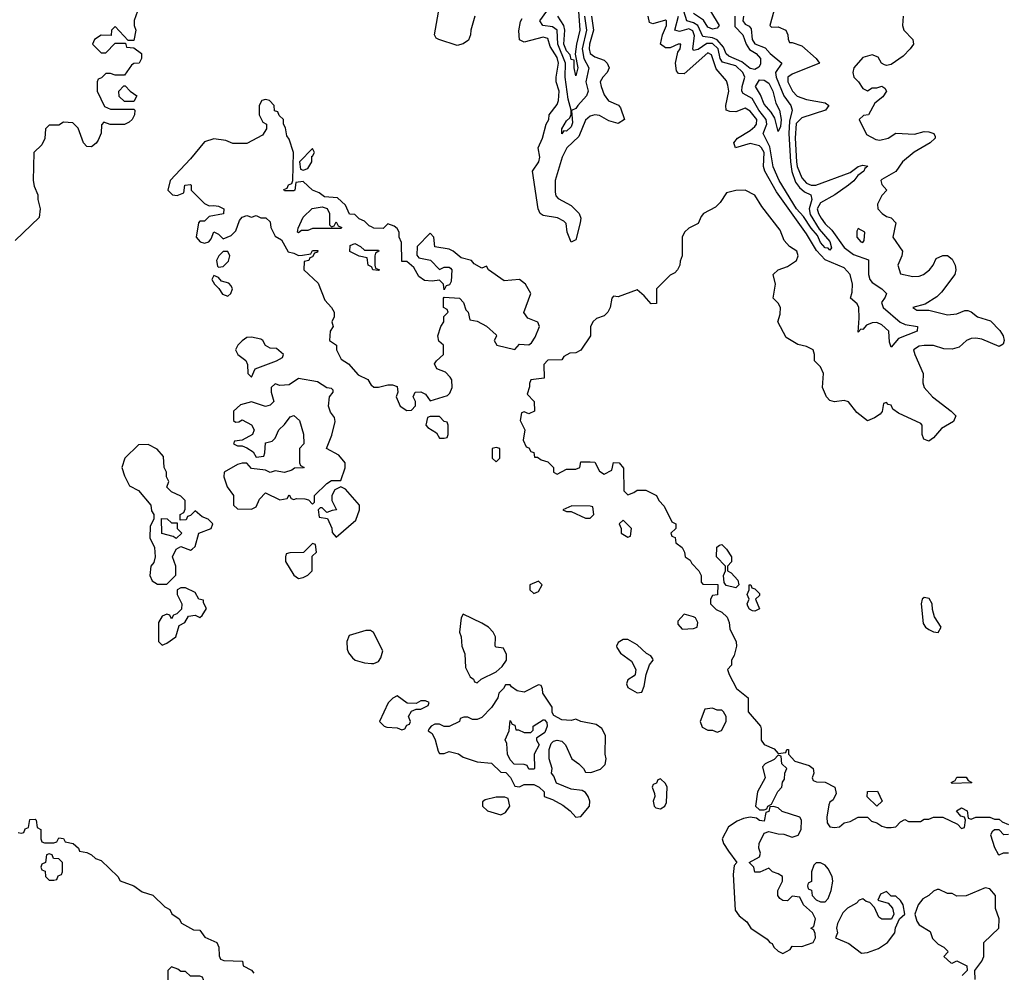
# Model space of a CAD drawing. Header units: inches. Extents: x 2380053 to 2584298, y 380219 to 546618.
# Tile 357 of 656: x 2548504 to 2552692, y 391263 to 395314. Entities that reach past the tile are written whole.
import ezdxf

# ---------------------------------------------------------------- set-up
doc = ezdxf.new("R2010")
doc.units = ezdxf.units.IN
doc.header["$MEASUREMENT"] = 0
doc.layers.add('C5349', color=7, linetype='Continuous')
doc.layers.add('C5359', color=7, linetype='Continuous')

msp = doc.modelspace()

# ---------------------------------------------------------------- linework, layer by layer
at = {"layer": 'C5349', "color": 2}
for points, elevation in [([(2549018.8, 395390), (2548991.6, 395311.6), (2548991.3, 395290), (2548998, 395270), (2548990, 395226), (2548966, 395226), (2548910, 395286), (2548894, 395270), (2548892.7, 395247.3), (2548850, 395248), (2548822, 395230), (2548814, 395210), (2548850, 395174), (2548870, 395174), (2548910, 395214), (2548954, 395214), (2548958, 395198), (2548990, 395194), (2549022, 395170), (2549022, 395150), (2549012, 395130), (2548990, 395128), (2548979.6, 395120.4), (2548950, 395078), (2548910, 395078), (2548890, 395086), (2548870, 395086), (2548852.7, 395067.3), (2548838, 395062), (2548834, 395050), (2548834, 395010), (2548864.7, 394944.7), (2548890, 394934), (2548990, 394934), (2548994, 394930), (2548992, 394910), (2548982, 394890), (2548970, 394878), (2548950, 394868.7), (2548888.7, 394868.7), (2548862, 394878), (2548852.7, 394867.3), (2548851.3, 394831.3), (2548838.5, 394801.5), (2548830, 394788.7), (2548810, 394774), (2548790, 394775.3), (2548775.3, 394790), (2548752.9, 394852.9), (2548730, 394875.3), (2548690, 394878), (2548670, 394866), (2548630, 394866), (2548614, 394850), (2548611.6, 394808.4), (2548598, 394782), (2548564.7, 394750), (2548562, 394630), (2548566, 394606), (2548582, 394570), (2548582, 394550), (2548591.3, 394510), (2548586.4, 394473.6), (2548485.4, 394374.6)], 22), ([(2550000, 394433), (2549990, 394438), (2549970, 394458), (2549947.3, 394467.3), (2549930, 394486), (2549907.3, 394487.3), (2549890, 394526), (2549856.4, 394556.4), (2549800.4, 394560.4), (2549778, 394578), (2549748.7, 394588.7), (2549710, 394626), (2549678, 394622), (2549674, 394590), (2549670, 394586), (2549630, 394586), (2549627.3, 394592.7), (2549642, 394598), (2549647.3, 394612.7), (2549662, 394618), (2549666, 394630), (2549668, 394750), (2549650, 394806), (2549640.4, 394820.4), (2549634.6, 394854.6), (2549626, 394870), (2549626, 394890), (2549607.3, 394907.3), (2549602, 394922), (2549587.3, 394927.3), (2549586, 394950), (2549566, 394970), (2549550, 394975.3), (2549534, 394970), (2549522, 394950), (2549522, 394910), (2549538, 394878), (2549554, 394870), (2549554, 394850), (2549536.9, 394823.1), (2549470, 394788), (2549410, 394788), (2549380.4, 394800.4), (2549330, 394808), (2549290, 394795.3), (2549230, 394722), (2549144.7, 394630), (2549134, 394590), (2549154, 394570), (2549174, 394566), (2549202, 394578), (2549206, 394610), (2549230, 394614), (2549234, 394610), (2549234, 394590), (2549290, 394532), (2549310, 394522), (2549330, 394524.7), (2549350, 394521), (2549372, 394510), (2549370.9, 394489.1), (2549310, 394478), (2549290, 394458), (2549270, 394458), (2549264.7, 394450), (2549254.8, 394390), (2549272, 394370), (2549290, 394364), (2549308, 394370), (2549318, 394382), (2549330, 394412), (2549350, 394402), (2549370, 394382), (2549403.1, 394396.9), (2549423.1, 394416.9), (2549439, 394461), (2549450, 394474), (2549470, 394482), (2549490, 394474), (2549510, 394482), (2549530, 394472), (2549551.6, 394471.6), (2549570, 394454), (2549572, 394430), (2549590, 394394), (2549618, 394378), (2549646.4, 394326.4), (2549670, 394322), (2549690, 394312), (2549707.3, 394312.7), (2549742, 394318), (2549750, 394332), (2549772.7, 394332.7), (2549770, 394326), (2549758, 394322), (2549750, 394306), (2549738, 394302), (2549734, 394290), (2549714, 394286), (2549712, 394250), (2549774, 394194), (2549802, 394122), (2549830.9, 394090.9), (2549841, 394070), (2549841, 394050), (2549831.3, 394030), (2549838, 394010), (2549824.7, 393990), (2549822, 393950), (2549852, 393930), (2549852, 393910), (2549872, 393870), (2549902, 393850), (2549944, 393804), (2549984.7, 393784.7), (2549999.6, 393759.6), (2550000, 393759.3)], 26), ([(2550000, 394263), (2549986, 394270), (2549982, 394302), (2549948.4, 394308.4), (2549908.8, 394328.9), (2549910, 394354), (2549930, 394362), (2549954, 394350), (2549970, 394334), (2550000, 394334)], 26), ([(2550000, 392714), (2549996.4, 392716.4), (2549976.4, 392716.4), (2549904.9, 392695.1), (2549896, 392670), (2549896.9, 392636.9), (2549902, 392622), (2549919.8, 392599.8), (2549930.7, 392590.7), (2549970, 392578.8), (2550000, 392576.7)], 26), ([(2548498, 391858), (2548510, 391854), (2548522, 391858), (2548527.3, 391872.7), (2548542, 391878), (2548547.3, 391912.7), (2548570, 391914), (2548574, 391910), (2548578, 391878), (2548594, 391870), (2548594, 391830), (2548598, 391818), (2548610, 391814), (2548650, 391814), (2548662, 391818), (2548670, 391834), (2548690, 391832), (2548698, 391818), (2548732, 391810), (2548754, 391790), (2548758, 391778), (2548790, 391772), (2548810, 391762), (2548826.4, 391746.4), (2548850, 391738), (2548922, 391670), (2548931.3, 391651.3), (2548990, 391630.8), (2549024.9, 391604.9), (2549070.5, 391590.5), (2549121, 391541), (2549142, 391530), (2549151.6, 391511.6), (2549182, 391490), (2549191.6, 391471.6), (2549243.6, 391443.6), (2549270, 391442), (2549291.6, 391411.6), (2549342, 391390), (2549351.3, 391370), (2549352.7, 391332.7), (2549358, 391318), (2549372.7, 391312.7), (2549452, 391310), (2549454, 391290), (2549490, 391272), (2549499.6, 391259.6)], 22)]:
    msp.add_lwpolyline(points, dxfattribs=dict(at, elevation=elevation))
for points, elevation in [([(2548950, 394966), (2548927.3, 394987.3), (2548926, 395010), (2548947.3, 395032.7), (2548952.7, 395032.7), (2548974, 395010), (2549002, 394990), (2548990, 394966)], 22), ([(2549750, 394766), (2549694, 394710), (2549698, 394678), (2549710, 394674), (2549730, 394682), (2549746, 394710), (2549746, 394734), (2549750, 394734), (2549758, 394750)], 26), ([(2549830, 394434), (2549842, 394438), (2549850, 394454), (2549858, 394438), (2549874, 394430), (2549870, 394426), (2549750, 394426), (2549730, 394418), (2549702, 394418), (2549690, 394408), (2549686, 394410), (2549688, 394428), (2549710, 394474), (2549748.4, 394511.6), (2549790, 394518), (2549811.3, 394511.3), (2549822, 394490), (2549822, 394442)], 26), ([(2549370, 394328.7), (2549351.3, 394310), (2549341, 394290), (2549345.4, 394265.4), (2549350, 394262), (2549370, 394264.7), (2549392.5, 394287.5), (2549397.2, 394310), (2549390, 394328)], 26), ([(2549330, 394226), (2549322, 394210), (2549332, 394190), (2549351.2, 394171.1), (2549366.8, 394146.8), (2549390, 394138), (2549402, 394150), (2549408.7, 394170), (2549403.1, 394183.1), (2549393.2, 394193.2), (2549362, 394202), (2549350, 394218)], 26), ([(2549490, 393964), (2549470, 393962), (2549450, 393948.7), (2549431.3, 393930), (2549422, 393910), (2549432, 393890), (2549465.4, 393865.4), (2549472.7, 393847.3), (2549474, 393810), (2549490, 393794), (2549506, 393830), (2549596.4, 393863.6), (2549622, 393878), (2549626, 393890), (2549596.4, 393916.4), (2549570, 393918), (2549550, 393928), (2549538, 393950), (2549530, 393955.3)], 26), ([(2549690, 393788), (2549650, 393762), (2549610, 393758), (2549590, 393766), (2549574, 393750), (2549574, 393730), (2549584.7, 393690), (2549570, 393675.3), (2549550, 393669), (2549490, 393688.7), (2549443.6, 393676.4), (2549414, 393650), (2549414, 393610), (2549422, 393602), (2549436.4, 393603.6), (2549450, 393612), (2549490, 393591.3), (2549502, 393570), (2549494, 393550), (2549450, 393526), (2549418, 393522), (2549414, 393510), (2549430, 393502), (2549450, 393502), (2549470, 393494), (2549496.9, 393476.9), (2549510, 393454), (2549542, 393458), (2549547.3, 393472.7), (2549550, 393514), (2549578, 393522), (2549590, 393534), (2549606, 393570), (2549630, 393592), (2549654.6, 393625.4), (2549670, 393631.3), (2549694.8, 393610), (2549711.2, 393551.1), (2549712, 393510), (2549694, 393490), (2549694, 393430), (2549698, 393418), (2549714, 393410), (2549710, 393408), (2549672.7, 393407.3), (2549662, 393398), (2549630, 393388), (2549590, 393395.3), (2549570, 393388.7), (2549550, 393398), (2549490, 393406), (2549470, 393428), (2549450, 393428.7), (2549430, 393422), (2549374, 393390), (2549372, 393370), (2549387.1, 393327.1), (2549414, 393290), (2549414, 393250), (2549430, 393234), (2549490, 393232), (2549510, 393242), (2549524.7, 393275.3), (2549550, 393302), (2549610, 393272), (2549642, 393278), (2549650, 393294), (2549658, 393278), (2549670, 393274), (2549682, 393278), (2549716.9, 393276.9), (2549732, 393272), (2549750, 393254), (2549758, 393262), (2549758, 393290), (2549810, 393342), (2549830, 393354), (2549870, 393354), (2549888.7, 393408.7), (2549889, 393430), (2549862, 393462), (2549808.7, 393490), (2549832.1, 393547.9), (2549845.6, 393605.6), (2549842.7, 393622.7), (2549825.8, 393645.8), (2549818, 393670), (2549822, 393710), (2549838, 393730), (2549838, 393738), (2549830, 393746), (2549810, 393748), (2549770, 393774)], 26), ([(2549050, 393508), (2549010, 393506), (2548952, 393450), (2548938, 393410), (2548950, 393374), (2548971.6, 393331.6), (2549010, 393312), (2549062, 393250), (2549065.4, 393225.4), (2549074, 393210), (2549074, 393190), (2549059.6, 393160.4), (2549058, 393110), (2549078, 393070), (2549081, 393030), (2549074.8, 393005.2), (2549062, 392990), (2549058, 392950), (2549067.1, 392927.1), (2549090, 392914), (2549130, 392914), (2549168, 392952), (2549168.7, 392990), (2549154, 393030), (2549170, 393062), (2549190, 393074), (2549230, 393058), (2549238, 393062), (2549250, 393074), (2549266, 393130), (2549318, 393150), (2549326, 393170), (2549306, 393190), (2549280.2, 393200.2), (2549250, 393226), (2549230, 393206), (2549218, 393202), (2549212.7, 393187.3), (2549186, 393186), (2549186, 393210), (2549202, 393218), (2549207.3, 393232.7), (2549208, 393270), (2549190, 393288), (2549150, 393306), (2549130, 393326), (2549138, 393350), (2549128.7, 393370), (2549128.7, 393390), (2549119, 393410), (2549116.4, 393456.4), (2549088.4, 393488.4)], 26), ([(2549870, 393328), (2549844.7, 393315.3), (2549831.3, 393290), (2549831.3, 393270), (2549851, 393229), (2549832.7, 393227.3), (2549810, 393218), (2549790, 393238), (2549782, 393238), (2549774, 393230), (2549778, 393198), (2549812.7, 393192.7), (2549831.6, 393151.6), (2549832.7, 393132.7), (2549850, 393114), (2549934, 393186), (2549948.7, 393230), (2549948.7, 393250), (2549890, 393318)], 26), ([(2549150, 393174), (2549174, 393174), (2549174, 393150), (2549194, 393130), (2549170, 393108), (2549156.4, 393116.4), (2549108.8, 393128.9), (2549107.3, 393192.7), (2549131.6, 393191.6)], 26), ([(2549750, 393086), (2549711.6, 393048.4), (2549652.7, 393047.3), (2549638, 393042), (2549634, 393030), (2549634, 393010), (2549670, 392952), (2549690, 392938), (2549710, 392942), (2549730, 392952), (2549748, 392970), (2549748, 393032), (2549766, 393050), (2549762, 393082)], 26), ([(2549210, 392898), (2549190, 392898), (2549174, 392890), (2549174, 392870), (2549194, 392830), (2549192.7, 392807.3), (2549172.7, 392787.3), (2549158, 392782), (2549150, 392766), (2549142, 392782), (2549130, 392786), (2549110, 392778), (2549094, 392750), (2549094, 392670), (2549110, 392654), (2549130, 392662), (2549168, 392690), (2549182, 392738), (2549206, 392750), (2549222, 392778), (2549250, 392782), (2549270, 392772), (2549280.4, 392779.6), (2549298, 392810), (2549286, 392834), (2549286, 392846), (2549266, 392850), (2549250, 392878)], 26), ([(2548630, 391766), (2548618, 391762), (2548614, 391730), (2548598, 391722), (2548594, 391710), (2548598, 391698), (2548612.7, 391692.7), (2548614, 391670), (2548622, 391662), (2548630, 391654), (2548650, 391654), (2548662, 391658), (2548667.3, 391672.7), (2548682, 391678), (2548686, 391690), (2548686, 391730), (2548670, 391746), (2548647.3, 391747.3), (2548642, 391762)], 22), ([(2549150, 391286), (2549134, 391270), (2549134, 391230), (2549138, 391218), (2549150, 391214), (2549232.7, 391212.7), (2549234, 391170), (2549218, 391162), (2549212.7, 391147.3), (2549198, 391142), (2549194, 391130), (2549198, 391118), (2549210, 391114), (2549250, 391114), (2549262, 391118), (2549286, 391170), (2549286, 391230), (2549282, 391242), (2549270, 391246), (2549230, 391246), (2549210, 391266), (2549190, 391266), (2549176.4, 391276.4)], 22)]:
    msp.add_lwpolyline(points, close=True, dxfattribs=dict(at, elevation=elevation))
at = {"layer": 'C5359', "color": 2}
for points, elevation in [([(2550439.5, 395330), (2550423, 395270), (2550422, 395250), (2550412.3, 395227.7), (2550390, 395212.3), (2550364.8, 395204.8), (2550286, 395230), (2550275.3, 395235.3), (2550268, 395250), (2550289, 395371)], 22), ([(2550936.5, 395330), (2550944.3, 395270), (2550927.7, 395210), (2550926.5, 395190), (2550930.5, 395170), (2550950, 395155.8), (2550990, 395141.6), (2551003, 395130), (2551010.5, 395110), (2551002, 395090), (2550984, 395070), (2550973.4, 395050), (2550977.1, 395030), (2550990, 394994.8), (2551008.7, 394968.7), (2551050.4, 394950.4), (2551059.3, 394939.3), (2551076, 394890), (2551050, 394872.7), (2551010, 394884.5), (2550970, 394907.6), (2550950, 394909.6), (2550930, 394903.6), (2550910, 394886.6), (2550882.4, 394817.6), (2550830.4, 394770), (2550811.7, 394730), (2550780.9, 394630), (2550780.9, 394580.9), (2550784.9, 394564.9), (2550793.7, 394553.7), (2550850, 394523.8), (2550883.8, 394490), (2550890.4, 394470), (2550888.2, 394450), (2550870, 394378), (2550850, 394368.7), (2550832.7, 394410), (2550827.6, 394447.6), (2550818, 394458), (2550791.2, 394471.2), (2550730, 394482), (2550717.2, 394490), (2550709.5, 394509.5), (2550685.6, 394670), (2550711.3, 394710), (2550716.3, 394730), (2550709.6, 394770), (2550728.1, 394810), (2550742.9, 394870), (2550755.1, 394890), (2550756, 394910), (2550790, 394954), (2550796, 394970), (2550798.7, 395010), (2550786, 395050), (2550785.1, 395070), (2550796.2, 395130), (2550790, 395153), (2550760.6, 395200.6), (2550750, 395234), (2550730, 395239.6), (2550650, 395219.3), (2550630, 395229), (2550627, 395267), (2550633.4, 395306.6), (2550640.5, 395319.5)], 22), ([(2552261, 395330), (2552258, 395290), (2552264.7, 395270), (2552302, 395230), (2552304.7, 395210), (2552291.3, 395190), (2552260.7, 395159.3), (2552210, 395124), (2552190, 395119), (2552182, 395122), (2552169.4, 395129.4), (2552155.1, 395155.1), (2552130, 395165.2), (2552090, 395154), (2552051, 395110), (2552046.8, 395090), (2552051.3, 395070), (2552072, 395050), (2552090, 395022), (2552110, 395012), (2552130, 395024.7), (2552150, 395024.7), (2552171, 395031), (2552183.6, 395023.6), (2552191.2, 395011.1), (2552174.4, 394985.6), (2552141, 394959), (2552114, 394910), (2552092.7, 394907.3), (2552074, 394890), (2552105.4, 394825.4), (2552144.5, 394804.5), (2552162, 394802), (2552198, 394810), (2552230, 394831.3), (2552310, 394826.8), (2552350, 394838.8), (2552370, 394837.3), (2552392, 394830), (2552396.9, 394816.9), (2552398, 394810), (2552376, 394790), (2552308.4, 394751.6), (2552258, 394710), (2552230, 394668.7), (2552170, 394635.3), (2552166, 394630), (2552170, 394614), (2552192, 394590), (2552170, 394566), (2552152, 394530), (2552154, 394510), (2552172, 394490), (2552190, 394478), (2552210, 394472), (2552230.8, 394450.8), (2552218, 394390), (2552258, 394330), (2552256, 394310), (2552238, 394270), (2552250, 394234), (2552302.8, 394222.8), (2552330, 394224), (2552348, 394230), (2552373.2, 394250), (2552389, 394270), (2552401.2, 394298.8), (2552430, 394311.3), (2552450, 394311), (2552470, 394296), (2552482.8, 394270), (2552486, 394250), (2552481, 394230), (2552424.9, 394155.1), (2552404, 394136), (2552355.3, 394104.7), (2552302, 394090), (2552319.6, 394079.6), (2552370, 394078.8), (2552450, 394058.8), (2552490, 394062.8), (2552523.1, 394076.9), (2552536.9, 394076.9), (2552550, 394072), (2552578, 394050), (2552633.4, 394033.4), (2552672.4, 393992.4), (2552686.8, 393970), (2552691, 393950), (2552686, 393934), (2552670, 393924), (2552595.3, 393955.3), (2552570, 393959.5), (2552550, 393958), (2552531.3, 393950), (2552499.1, 393920.9), (2552470, 393913.2), (2552434, 393914), (2552390, 393929), (2552350, 393929.2), (2552330, 393925.2), (2552306, 393910), (2552310.8, 393890), (2552346.8, 393810), (2552344.7, 393770), (2552351, 393750), (2552386, 393710), (2552466, 393650), (2552486, 393630), (2552475.2, 393604.8), (2552424.5, 393575.5), (2552390, 393535.3), (2552370, 393522), (2552348.7, 393530), (2552342, 393550), (2552342, 393590), (2552336.5, 393596.5), (2552240.9, 393640.9), (2552218, 393658), (2552210, 393675.3), (2552198, 393678), (2552190, 393686), (2552178, 393682), (2552171.6, 393648.4), (2552163.6, 393636.4), (2552139.6, 393620.4), (2552110, 393608.7), (2552063.7, 393643.7), (2552028.8, 393688.9), (2552010, 393695.3), (2551969.1, 393689.1), (2551950, 393695.3), (2551935.3, 393710), (2551918, 393750), (2551922, 393810), (2551910, 393838), (2551884, 393864), (2551884, 393890), (2551878, 393910), (2551850, 393924), (2551813.6, 393933.6), (2551763.1, 393963.1), (2551728.7, 394030), (2551738, 394062), (2551739, 394090), (2551730, 394108), (2551708, 394130), (2551719, 394190), (2551709.2, 394230.8), (2551729.1, 394250.9), (2551770, 394264.7), (2551808, 394290), (2551815.3, 394310), (2551808.7, 394330), (2551778, 394350), (2551754.6, 394374.6), (2551738.6, 394418.6), (2551660.1, 394520.1), (2551630, 394568.7), (2551590, 394588.7), (2551550, 394588), (2551510, 394578), (2551483.6, 394536.4), (2551463.6, 394516.4), (2551412, 394490), (2551402, 394478), (2551390, 394448), (2551350, 394428), (2551332, 394410), (2551322, 394390), (2551322, 394310), (2551312.7, 394287.3), (2551312, 394270), (2551302, 394250), (2551290, 394238), (2551270, 394228), (2551212, 394170), (2551212.7, 394107.3), (2551190, 394106), (2551160.4, 394140.4), (2551130, 394166), (2551050, 394135.3), (2551030, 394138), (2551022, 394130), (2551016, 394090), (2551004.7, 394070), (2550990, 394055.3), (2550956.9, 394043.1), (2550942, 394030), (2550931.6, 394008.4), (2550931, 393970), (2550891, 393909), (2550870, 393898), (2550843.6, 393896.4), (2550818, 393882), (2550810, 393868), (2550750, 393866), (2550732.7, 393847.3), (2550734, 393790), (2550678, 393782), (2550672.7, 393767.3), (2550672.7, 393752.7), (2550662, 393722), (2550692, 393690), (2550694, 393650), (2550670, 393638), (2550650, 393646), (2550638, 393642), (2550632, 393610), (2550652, 393570), (2550645.4, 393525.4), (2550658, 393498), (2550670, 393494), (2550678, 393478), (2550690, 393474), (2550694, 393454), (2550706, 393454), (2550722, 393442), (2550750, 393434), (2550774, 393410), (2550774, 393390), (2550790, 393382), (2550830, 393402), (2550870, 393402), (2550886, 393410), (2550890, 393434), (2550930, 393434), (2550950, 393432), (2550970, 393394), (2550990, 393382), (2551022, 393398), (2551028.8, 393431.1), (2551054, 393430), (2551072.7, 393407.3), (2551074, 393310), (2551090, 393294), (2551116.4, 393303.6), (2551130, 393314), (2551167.3, 393312.7), (2551212, 393290), (2551222, 393270), (2551245.4, 393245.4), (2551278, 393178), (2551294, 393170), (2551294, 393150), (2551274, 393130), (2551278, 393118), (2551291.6, 393111.6), (2551294, 393090), (2551322, 393070), (2551332, 393050), (2551334, 393030), (2551356, 393016), (2551362, 393002), (2551392, 392970), (2551402, 392950), (2551402, 392922), (2551410, 392914), (2551472.7, 392912.7), (2551471.6, 392868.4), (2551450, 392866), (2551442, 392850), (2551442, 392830), (2551465.4, 392805.4), (2551490, 392794), (2551512.7, 392772.7), (2551522, 392750), (2551523.6, 392723.6), (2551551.6, 392668.4), (2551552, 392650), (2551542, 392610), (2551532, 392590), (2551531.6, 392568.4), (2551514, 392550), (2551522, 392530), (2551552, 392470), (2551602, 392430), (2551602, 392370), (2551654, 392310), (2551658, 392298), (2551658, 392250), (2551670, 392232), (2551712.7, 392212.7), (2551730, 392194), (2551762, 392198), (2551766, 392210), (2551774, 392210), (2551774, 392190), (2551801, 392161), (2551862, 392142), (2551878, 392130), (2551882, 392110), (2551874, 392090), (2551878, 392078), (2551892.7, 392072.7), (2551930, 392072), (2551970.7, 392050.7), (2551976.9, 392023.1), (2551963.6, 391996.4), (2551950, 391986), (2551944.7, 391975.3), (2551936.9, 391923.1), (2551938, 391898), (2551950, 391882), (2551970, 391878), (2551990, 391882), (2552010, 391898), (2552036.4, 391903.6), (2552070, 391922), (2552110, 391922), (2552126, 391906), (2552150, 391898), (2552170, 391884.7), (2552190, 391878), (2552210, 391878), (2552230, 391882), (2552250, 391902), (2552268, 391912), (2552284.7, 391904.7), (2552335.3, 391904.7), (2552350, 391914), (2552370, 391914), (2552390, 391922), (2552430, 391922), (2552492.7, 391892.7), (2552510, 391874), (2552522, 391878), (2552526, 391910), (2552522, 391922), (2552507.3, 391927.3), (2552488, 391950), (2552510, 391962), (2552534, 391950), (2552538, 391918), (2552550, 391914), (2552570, 391922), (2552630, 391922), (2552650, 391914), (2552670, 391914), (2552682, 391902), (2552710, 391892)], 26), ([(2550906.6, 395330), (2550914.3, 395270), (2550895.9, 395190), (2550902.7, 395150), (2550923.9, 395110), (2550912.3, 395050), (2550921.7, 395010), (2550914.9, 394990), (2550877.6, 394950), (2550870, 394936), (2550851.3, 394928.7), (2550855.1, 394875.1), (2550850, 394859.3), (2550830, 394840.9), (2550818, 394842), (2550809.4, 394829.4), (2550809.6, 394850), (2550830, 394884), (2550843.7, 394896.3), (2550849.4, 394910.6), (2550849.5, 394930), (2550836.2, 394976.2), (2550824.2, 395070), (2550825, 395130), (2550792.3, 395210), (2550790.4, 395270.4), (2550770, 395283.5), (2550729, 395290), (2550716.9, 395310), (2550745.4, 395350)], 18), ([(2550880.9, 395350), (2550886, 395270), (2550871.5, 395210), (2550867.1, 395167.1), (2550877.6, 395110), (2550870, 395075.3), (2550861.6, 395110), (2550862, 395142), (2550850, 395145.2), (2550844.5, 395164.5), (2550830, 395182.6), (2550818.6, 395210), (2550822.9, 395270), (2550818.4, 395290), (2550793.3, 395330)], 14), ([(2551711, 395350), (2551694, 395290), (2551702, 395282), (2551730, 395284.7), (2551762, 395270), (2551771.3, 395250), (2551771.6, 395231.6), (2551778, 395218), (2551790, 395218), (2551830, 395203), (2551890.8, 395150), (2551906, 395130), (2551790, 395082.4), (2551770.6, 395070), (2551770.4, 395050), (2551790.4, 395010), (2551810, 394988.9), (2551850, 394974.6), (2551930, 394961), (2551944.7, 394950), (2551930.4, 394929.6), (2551830, 394896.9), (2551807, 394873), (2551801.9, 394810), (2551807.5, 394710), (2551810.2, 394690), (2551830, 394642.4), (2551850, 394618.9), (2551870, 394610.3), (2551890, 394610.3), (2552035.6, 394664.4), (2552070, 394690.4), (2552090, 394696.3), (2552110.7, 394690.7), (2552098.8, 394681.2), (2552094, 394670), (2552067.9, 394652.1), (2552051.1, 394628.9), (2552028.2, 394610), (2551970.2, 394569.8), (2551910, 394536.1), (2551895.9, 394510), (2551900.6, 394490), (2551912.2, 394470), (2551930, 394445.8), (2551958.7, 394418.7), (2552010, 394345.3), (2552050, 394315), (2552113.7, 394293.7), (2552113.6, 394230), (2552120.2, 394210), (2552130, 394196.5), (2552170.5, 394170), (2552190.6, 394150), (2552185.5, 394134.5), (2552168.8, 394111.1), (2552177, 394090), (2552248.2, 394028.2), (2552270, 394017.8), (2552322, 394010), (2552320.7, 393990), (2552241, 393959), (2552210, 393922), (2552203.3, 393943.3), (2552200.5, 393990), (2552170, 394017.2), (2552150, 394026), (2552130, 394025.7), (2552104.8, 394015.2), (2552090, 393997.2), (2552082, 393998), (2552070, 393986), (2552074.5, 394045.5), (2552072.4, 394090), (2552065.4, 394105.4), (2552037.2, 394130), (2552045.1, 394154.9), (2552046.6, 394190), (2552035.6, 394230), (2552010, 394259.2), (2551930, 394293.3), (2551892.9, 394332.9), (2551850, 394403.1), (2551722.3, 394582.3), (2551673.5, 394670), (2551667.8, 394690), (2551670.7, 394749.3), (2551659.1, 394770), (2551650, 394778.5), (2551610, 394788.2), (2551548, 394770), (2551541.2, 394790), (2551557.2, 394810), (2551610, 394842.4), (2551630, 394860.4), (2551638, 394870), (2551638.9, 394890), (2551610, 394925.1), (2551590, 394937.6), (2551550, 394922.9), (2551523.9, 394923.9), (2551509, 394930), (2551507, 394950), (2551520.5, 395010), (2551515.8, 395035.8), (2551510, 395054), (2551465.5, 395105.5), (2551445.6, 395165.6), (2551430, 395174), (2551330, 395084.5), (2551305.6, 395085.6), (2551297.5, 395097.5), (2551293.6, 395130), (2551303.6, 395176.4), (2551313.6, 395190), (2551315.3, 395210), (2551304.7, 395210), (2551270, 395194.5), (2551250, 395195.1), (2551229.4, 395210), (2551237.4, 395250), (2551254.5, 395290), (2551255.1, 395310), (2551250, 395312.2), (2551196.6, 395296.6), (2551182.5, 395302.5), (2551176.8, 395330)], 22), ([(2551582.5, 395330), (2551580.2, 395310), (2551590, 395295.3), (2551606.3, 395286.3), (2551615.2, 395275.2), (2551618.9, 395230), (2551630, 395211.7), (2551674.8, 395194.8), (2551695.8, 395170), (2551744.9, 395130), (2551718.8, 395090), (2551721.2, 395070), (2551754.2, 394990), (2551783.7, 394950), (2551789, 394930), (2551777.9, 394882.1), (2551775.1, 394830), (2551781.7, 394710), (2551788.2, 394668.2), (2551804, 394624), (2551820.1, 394600.1), (2551842.3, 394582.3), (2551868.8, 394568.8), (2551872.9, 394550), (2551861.3, 394510), (2551866, 394486), (2551903.6, 394423.6), (2551950, 394370.4), (2551956.1, 394343.9), (2551950, 394334), (2551942, 394342), (2551930, 394344.7), (2551910, 394366.6), (2551896.8, 394396.8), (2551870, 394428.2), (2551837.5, 394477.5), (2551808, 394510), (2551734.2, 394630), (2551709.2, 394689.2), (2551694.1, 394774.1), (2551665.7, 394830), (2551681.5, 394870), (2551679.1, 394890), (2551648.2, 394930), (2551619, 394979), (2551580.8, 395000.8), (2551574.7, 395010), (2551576, 395030), (2551588.3, 395070), (2551579.2, 395090), (2551550, 395117.8), (2551493.5, 395133.5), (2551483.4, 395150), (2551475, 395190), (2551450, 395212.9), (2551427, 395213), (2551390, 395187.2), (2551370, 395182.7), (2551367.2, 395190), (2551373.6, 395246.4), (2551367.2, 395267.2), (2551350, 395275), (2551310, 395263.8), (2551289.8, 395269.8), (2551306.5, 395330)], 18), ([(2551545.3, 395330), (2551545, 395285), (2551579.6, 395250), (2551593.4, 395210), (2551608.1, 395188.1), (2551635.8, 395170), (2551654.3, 395150), (2551654.8, 395125.2), (2551647.3, 395112.7), (2551630, 395102.4), (2551610, 395107.4), (2551574.8, 395134.8), (2551519.3, 395159.3), (2551508.8, 395168.8), (2551497.6, 395197.5), (2551470, 395228.5), (2551450, 395237.4), (2551410, 395243.1), (2551387.6, 395290), (2551370, 395301.7), (2551342, 395310), (2551329.1, 395350)], 14), ([(2551442.3, 395350), (2551478.8, 395290), (2551470, 395279), (2551450, 395274.5), (2551430, 395282.9), (2551412.2, 395312.2), (2551370, 395341.3)], 10), ([(2550000, 393759.3), (2550010, 393752), (2550030, 393752), (2550070, 393762), (2550090, 393762), (2550110, 393754), (2550112, 393730), (2550104.7, 393710), (2550122, 393670), (2550150, 393652), (2550170, 393654), (2550187.3, 393672.7), (2550188, 393690), (2550178, 393710), (2550186, 393730), (2550210, 393731.3), (2550230, 393722), (2550250, 393694), (2550324, 393716), (2550334, 393726), (2550344, 393750), (2550342, 393782), (2550334.6, 393794.6), (2550314.6, 393814.6), (2550278, 393830), (2550268.7, 393850), (2550276.4, 393863.6), (2550306, 393890), (2550306, 393930), (2550287.3, 393947.3), (2550282, 393970), (2550295.3, 394010), (2550308, 394030), (2550308.4, 394051.6), (2550326, 394070), (2550322, 394082), (2550306, 394090), (2550306, 394130), (2550310, 394134), (2550374, 394130), (2550391.6, 394111.6), (2550401, 394081), (2550412, 394070), (2550418, 394038), (2550450, 394032), (2550490, 394011.3), (2550530, 393974), (2550531.6, 393968.4), (2550522, 393950), (2550534, 393930), (2550610, 393912), (2550630, 393934), (2550670, 393932), (2550680.4, 393939.6), (2550696.5, 393963.5), (2550715.3, 394010), (2550708.4, 394028.4), (2550664.7, 394044.7), (2550648.8, 394068.9), (2550678, 394150), (2550655.3, 394190), (2550630, 394208.7), (2550564, 394204), (2550498, 394250), (2550490, 394266), (2550470, 394258), (2550436.4, 394276.4), (2550426, 394290), (2550381.2, 394301.2), (2550348, 394330), (2550330, 394339), (2550270, 394348), (2550266, 394390), (2550250, 394406), (2550194, 394350), (2550192.7, 394312.7), (2550202, 394302), (2550251.3, 394291.3), (2550290, 394252), (2550310, 394262), (2550330, 394262), (2550336.9, 394256.9), (2550342, 394250), (2550339.6, 394200.4), (2550332.7, 394187.3), (2550318, 394182), (2550310, 394166), (2550306, 394190), (2550290, 394206), (2550258, 394202), (2550225.6, 394205.6), (2550202, 394222), (2550180.4, 394260.4), (2550150, 394286), (2550130, 394286), (2550127.3, 394367.3), (2550118, 394390), (2550118, 394410), (2550110, 394426), (2550096.4, 394436.4), (2550070, 394446), (2550050, 394426), (2550010, 394428), (2550000, 394433)], 26), ([(2550000, 394334), (2550030, 394334), (2550032, 394330), (2550018, 394322), (2550014, 394310), (2550014, 394270), (2550018, 394258), (2550034, 394250), (2550030, 394248), (2550006, 394250), (2550002, 394262), (2550000, 394263)], 26), ([(2550000, 392576.7), (2550010, 392576), (2550030, 392584.7), (2550040.2, 392599.8), (2550049, 392630), (2550008.4, 392708.4), (2550000, 392714)], 26), ([(2552710, 391848.7), (2552690, 391848), (2552670, 391868), (2552650, 391868), (2552639.6, 391860.4), (2552632.7, 391847.3), (2552650, 391794), (2552664.7, 391764.7), (2552670, 391762), (2552688.7, 391771.3), (2552710, 391771.3)], 26), ([(2552567.3, 391232.7), (2552566, 391270), (2552595.3, 391310), (2552604, 391330), (2552604, 391390), (2552668.7, 391450), (2552669, 391490), (2552654.6, 391534.6), (2552654, 391590), (2552630, 391618), (2552610, 391622), (2552530, 391588), (2552490, 391586), (2552470, 391598), (2552450, 391598), (2552414.6, 391614.6), (2552405.4, 391614.6), (2552390, 391608), (2552370.9, 391589.1), (2552345.4, 391574.6), (2552324.7, 391550), (2552311.3, 391510), (2552319.8, 391479.8), (2552330, 391464.7), (2552376.9, 391436.9), (2552386, 391406), (2552410, 391382), (2552434, 391370), (2552450, 391354), (2552452, 391348), (2552434, 391330), (2552463.6, 391303.6), (2552470, 391302), (2552490, 391312), (2552532, 391290), (2552534, 391270), (2552511.6, 391248.4)], 26)]:
    msp.add_lwpolyline(points, dxfattribs=dict(at, elevation=elevation))
for points, elevation in [([(2551730, 394839), (2551715.1, 394895.1), (2551700.7, 394920.7), (2551670, 394955.1), (2551654.3, 394994.3), (2551633.6, 395030), (2551650, 395058), (2551670, 395057), (2551690, 395044.4), (2551707, 395010), (2551719.5, 394959.5), (2551735.3, 394930), (2551742.4, 394890), (2551739.5, 394860.5)], 14), ([(2552070, 394426), (2552064.7, 394415.3), (2552064.7, 394390), (2552082, 394370), (2552090, 394366.8), (2552095.3, 394375.3), (2552098, 394410)], 26), ([(2550290, 393626), (2550250, 393626), (2550238, 393622), (2550232, 393590), (2550239.6, 393579.6), (2550276.9, 393556.9), (2550290, 393534), (2550310, 393534), (2550322, 393538), (2550326, 393550), (2550326, 393590), (2550322, 393602), (2550310, 393606)], 26), ([(2550530, 393495.3), (2550514, 393490), (2550514, 393450), (2550530, 393434), (2550546, 393450), (2550546, 393490)], 26), ([(2550852.7, 393247.3), (2550814, 393230), (2550830, 393222), (2550850, 393222), (2550910, 393194), (2550930, 393194), (2550946, 393210), (2550942, 393242), (2550930, 393246)], 26), ([(2551070, 393186), (2551054, 393170), (2551062, 393150), (2551062, 393130), (2551090, 393114), (2551102, 393118), (2551106, 393150)], 26), ([(2551550, 392898), (2551508, 392908), (2551500.4, 392920.4), (2551498, 392950), (2551506, 392970), (2551506, 392990), (2551468, 393030), (2551468.7, 393071.3), (2551480.4, 393079.6), (2551490, 393082), (2551510, 393062), (2551531.3, 393030), (2551531.2, 393008.9), (2551514, 392990), (2551514, 392970), (2551530, 392962), (2551558, 392930), (2551562, 392910)], 26), ([(2550710, 392926), (2550674, 392910), (2550674, 392890), (2550690, 392874), (2550710, 392882), (2550726, 392910)], 26), ([(2551630, 392798), (2551620.4, 392800.4), (2551607.3, 392807.3), (2551600.4, 392820.4), (2551598, 392830), (2551606, 392850), (2551598, 392870), (2551606, 392890), (2551606, 392910), (2551614, 392910), (2551618, 392898), (2551630, 392894), (2551650, 392874), (2551650, 392866), (2551634, 392850), (2551650, 392808)], 26), ([(2552350, 392857), (2552342, 392850), (2552338.4, 392830), (2552346, 392746), (2552356.3, 392730), (2552370, 392720.4), (2552390, 392710.4), (2552410, 392708.2), (2552422.9, 392730), (2552394.7, 392774.7), (2552386.2, 392806.2), (2552385.1, 392830), (2552372.6, 392852.6)], 30), ([(2550390, 392786), (2550382, 392770), (2550374, 392710), (2550382, 392690), (2550384.7, 392650), (2550396.9, 392616.9), (2550399.6, 392559.6), (2550419.6, 392519.6), (2550434, 392510), (2550438, 392498), (2550450, 392494), (2550466, 392510), (2550530, 392541), (2550556, 392564), (2550574, 392590), (2550574.6, 392614.6), (2550562, 392642), (2550530, 392646), (2550526, 392650), (2550528, 392690), (2550518, 392710), (2550498, 392730), (2550470, 392748)], 26), ([(2551330, 392786), (2551303.6, 392756.4), (2551303.6, 392743.6), (2551322, 392722), (2551370, 392724.7), (2551386, 392730), (2551388, 392750), (2551378, 392770), (2551370, 392775.3)], 26), ([(2551090, 392678), (2551070, 392678), (2551050, 392666), (2551042, 392650), (2551043.6, 392643.6), (2551059.6, 392619.6), (2551106.4, 392586.4), (2551124.7, 392550), (2551122, 392530), (2551116.9, 392523.1), (2551090, 392506), (2551084.7, 392490), (2551090, 392474), (2551130, 392452), (2551150, 392454), (2551160.4, 392479.6), (2551168, 392530), (2551182, 392570), (2551198, 392590), (2551196.4, 392596.4), (2551188.4, 392608.4), (2551170, 392618), (2551130, 392655.3)], 26), ([(2550710, 392486), (2550650, 392454), (2550620.2, 392460.2), (2550596.4, 392476.4), (2550590, 392486), (2550570, 392486), (2550562, 392470), (2550542, 392450), (2550538, 392430), (2550510.8, 392389.2), (2550470, 392346), (2550450, 392338), (2550430, 392338), (2550410, 392348), (2550392.7, 392347.3), (2550378, 392342), (2550374, 392330), (2550330, 392308), (2550310, 392308), (2550290, 392318), (2550270, 392318), (2550254, 392310), (2550243.6, 392296.4), (2550242, 392290), (2550258, 392278), (2550271.6, 392251.6), (2550283.6, 392203.6), (2550290, 392194), (2550310, 392194), (2550330, 392202), (2550370, 392191.3), (2550390, 392178), (2550450, 392158), (2550510, 392152), (2550550, 392114), (2550572, 392112), (2550591.6, 392091.6), (2550610, 392054), (2550630, 392052), (2550650, 392062), (2550690, 392062), (2550714, 392050), (2550734, 392030), (2550734, 392010), (2550770, 391998), (2550813.7, 391973.7), (2550844.7, 391950), (2550870, 391922), (2550890, 391924.7), (2550928, 391970), (2550928.7, 391990), (2550922, 392010), (2550910, 392028), (2550896.4, 392036.4), (2550850, 392042), (2550787.3, 392067.3), (2550776.4, 392096.4), (2550766, 392110), (2550768, 392130), (2550755.3, 392170), (2550755.3, 392210), (2550764, 392236), (2550774.6, 392245.4), (2550789.3, 392250.7), (2550810, 392246), (2550826, 392230), (2550852, 392170), (2550882, 392150), (2550902, 392130), (2550910, 392114), (2550932.7, 392112.7), (2550973.6, 392126.4), (2550993.6, 392146.4), (2550999, 392170), (2550994, 392190), (2550995.3, 392270), (2550980.2, 392300.2), (2550956, 392316), (2550890, 392329.2), (2550870, 392339), (2550850, 392334), (2550810, 392337.2), (2550775.3, 392355.3), (2550768, 392368), (2550768, 392390), (2550728.7, 392450), (2550728, 392468), (2550722, 392482)], 26), ([(2550110, 392438), (2550091.6, 392428.4), (2550071.6, 392408.4), (2550034, 392330), (2550054, 392310), (2550065.4, 392305.4), (2550110, 392302), (2550130, 392294), (2550142, 392298), (2550150, 392314), (2550162, 392318), (2550166, 392330), (2550158, 392350), (2550170, 392374), (2550190, 392382), (2550210, 392382), (2550242, 392398), (2550246, 392410), (2550230, 392418), (2550210, 392418), (2550190, 392406), (2550152.7, 392407.3)], 26), ([(2551450, 392386), (2551418, 392382), (2551398, 392330), (2551406, 392306), (2551430, 392292), (2551450, 392292), (2551470, 392284.7), (2551488.4, 392291.6), (2551508, 392330), (2551508, 392350), (2551498, 392370), (2551490, 392378), (2551470, 392378)], 26), ([(2550670, 392126), (2550662, 392142), (2550650, 392146), (2550607.3, 392147.3), (2550590, 392166), (2550578, 392190), (2550575.3, 392235.3), (2550568.7, 392251.3), (2550586, 392290), (2550590, 392334), (2550598, 392318), (2550610, 392314), (2550614, 392294), (2550626, 392294), (2550650, 392282), (2550678, 392282), (2550687.3, 392292.7), (2550688, 392310), (2550730, 392336), (2550736, 392336), (2550745.4, 392325.4), (2550746.8, 392310), (2550737.3, 392282.7), (2550702, 392258), (2550702, 392250), (2550714, 392230), (2550692, 392190), (2550694, 392130), (2550690, 392126)], 26), ([(2551730, 392186), (2551712.7, 392167.3), (2551674, 392150), (2551663.6, 392136.4), (2551674, 392090), (2551642, 392030), (2551634, 391970), (2551650, 391954), (2551670, 391954), (2551682, 391958), (2551686, 391970), (2551702, 391978), (2551728.4, 392031.6), (2551746, 392050), (2551748.4, 392071.6), (2551756.4, 392083.6), (2551758, 392110), (2551766, 392130), (2551746, 392150), (2551742, 392182)], 26), ([(2551230, 392086), (2551218, 392082), (2551212.7, 392067.3), (2551198, 392062), (2551194, 392050), (2551203.6, 392023.6), (2551204.7, 392010), (2551198, 391990), (2551202, 391970), (2551210, 391962), (2551230, 391958), (2551248, 391970), (2551254.6, 391985.4), (2551258, 392050), (2551250, 392066)], 26), ([(2552470, 392066), (2552466, 392070), (2552482, 392078), (2552490, 392092), (2552530, 392092), (2552538, 392078), (2552554, 392070), (2552550, 392068)], 26), ([(2552150, 391968.7), (2552108.4, 392008.4), (2552110, 392032), (2552152.7, 392032.7), (2552172, 391990)], 26), ([(2550530, 392008), (2550483.6, 391996.4), (2550472.7, 391987.3), (2550472, 391970), (2550494, 391950), (2550550, 391932), (2550570, 391942), (2550588, 391970), (2550582, 392002), (2550567.3, 392007.3)], 26), ([(2551710, 391968), (2551694, 391966), (2551690, 391946), (2551678, 391942), (2551670, 391906), (2551650, 391908), (2551638, 391918), (2551610, 391922), (2551582.8, 391917.2), (2551554.8, 391905.2), (2551518.8, 391881.2), (2551491.3, 391830), (2551498, 391810), (2551518, 391778), (2551554, 391730), (2551542.8, 391717.2), (2551538, 391678), (2551547.1, 391527.1), (2551563.5, 391503.5), (2551596.9, 391476.9), (2551614, 391450), (2551683.6, 391403.6), (2551694, 391390), (2551704.7, 391384.7), (2551712, 391370), (2551730, 391352), (2551750, 391342), (2551780.4, 391359.6), (2551790, 391374), (2551830, 391372), (2551878, 391390), (2551888, 391410), (2551887.3, 391427.3), (2551882, 391442), (2551868, 391450), (2551882, 391458), (2551888, 391490), (2551875.3, 391515.3), (2551838, 391550), (2551822, 391582), (2551790, 391586), (2551770, 391566), (2551750, 391568), (2551736.4, 391576.4), (2551728, 391590), (2551728, 391610), (2551748, 391650), (2551748, 391670), (2551730, 391682), (2551706, 391690), (2551690, 391706), (2551651.2, 391688.9), (2551630, 391688.7), (2551626, 391710), (2551606, 391730), (2551650, 391754), (2551655.3, 391770), (2551648, 391790), (2551648.7, 391810), (2551670, 391854), (2551690, 391862), (2551730, 391851), (2551754, 391850), (2551790, 391838), (2551814.6, 391845.4), (2551828, 391870), (2551828.7, 391910), (2551822, 391922), (2551746.3, 391946.3), (2551730, 391962)], 26), ([(2551910, 391728.7), (2551891.6, 391728.4), (2551882, 391718), (2551872, 391690), (2551871.6, 391648.4), (2551858, 391642), (2551854, 391630), (2551858, 391618), (2551871.6, 391611.6), (2551874, 391590), (2551891.6, 391571.6), (2551910, 391562), (2551930, 391562), (2551943.1, 391576.9), (2551955.3, 391610), (2551962, 391650), (2551959, 391670), (2551943.1, 391703.1), (2551930, 391718)], 26), ([(2552190, 391606), (2552165.4, 391594.6), (2552154, 391570), (2552196.9, 391556.9), (2552216, 391536), (2552222, 391510), (2552212, 391488), (2552170, 391488.7), (2552157.2, 391497.2), (2552139, 391539), (2552119, 391559), (2552104, 391564), (2552090, 391575.3), (2552074, 391570), (2552063.6, 391556.4), (2552024, 391536), (2552004.5, 391515.5), (2551982, 391470), (2551978, 391450), (2551982, 391430), (2551974, 391410), (2552030, 391384.7), (2552084, 391344), (2552110, 391347.3), (2552156.6, 391363.4), (2552195.3, 391390), (2552226, 391430), (2552228.4, 391451.6), (2552246, 391490), (2552268, 391510), (2552262, 391550), (2552250, 391568), (2552230, 391586), (2552210, 391586)], 26)]:
    msp.add_lwpolyline(points, close=True, dxfattribs=dict(at, elevation=elevation))

doc.saveas('drawing.dxf')
